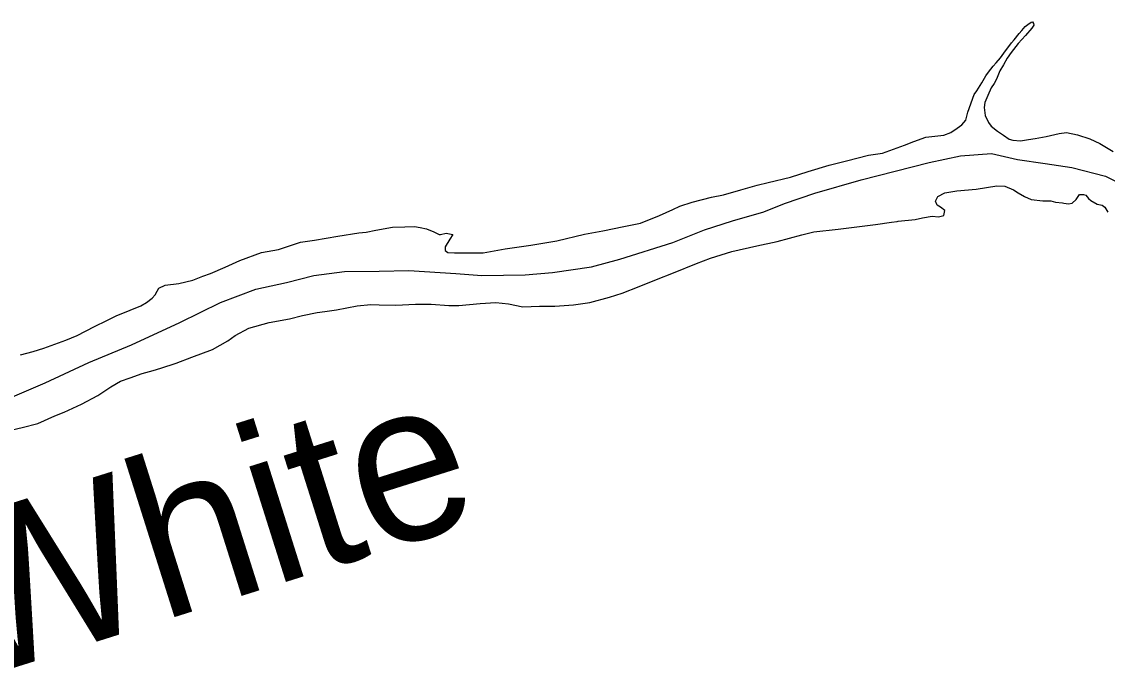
# Model space of a CAD drawing. Extents: x 31699 to 244310, y -8841 to 11474.
# Drawn here: x 148096.4 to 148338.6, y 1178.3 to 1322.7 of the extents above; entities that cross this region are included whole.
import ezdxf

# ---------------------------------------------------------------- set-up
doc = ezdxf.new("R2010")
doc.units = 0
doc.layers.add('R_Draft', color=7, linetype='Continuous')
doc.layers.add('R_Logo', color=7, linetype='Continuous')

msp = doc.modelspace()

# ---------------------------------------------------------------- linework, layer by layer
at = {"layer": 'R_Draft'}
for points in [[(148307, 1300.65), (148307.46, 1302.46), (148308.91, 1306.4), (148309.45, 1307.27), (148310.57, 1309.01), (148311.5, 1310.55), (148311.83, 1311.09), (148312.63, 1312.09), (148313.16, 1312.76), (148313.83, 1313.49), (148314.76, 1314.63), (148315.49, 1315.64), (148317.21, 1317.98), (148317.81, 1318.65), (148318.94, 1320.05), (148319.54, 1320.72), (148320.27, 1321.59), (148320.86, 1322.06), (148321.6, 1322.53), (148321.93, 1322.67), (148322.13, 1322.27), (148322.2, 1321.87), (148321.73, 1321.2), (148320.34, 1319.59), (148318.74, 1317.78), (148317.15, 1315.77), (148316.29, 1314.5), (148315.43, 1313.03), (148314.63, 1311.69), (148313.84, 1309.82), (148313.37, 1308.88), (148312.71, 1307.88), (148311.91, 1306.21), (148311.25, 1304.6), (148311.12, 1303.54), (148311.33, 1301.73), (148312.06, 1300.13), (148312.67, 1299.33), (148314.13, 1298.2), (148315.47, 1297.33), (148316.67, 1296.47), (148317.54, 1296.2), (148319.21, 1296.08), (148321, 1296.35), (148322.47, 1296.62), (148324.93, 1297.03), (148327.86, 1297.7), (148329.46, 1297.97), (148331.93, 1297.38), (148334.73, 1296.52), (148336.93, 1295.45), (148339.87, 1293.66)], [(148307, 1300.65), (148307.46, 1302.46), (148308.91, 1306.4), (148309.45, 1307.27), (148310.57, 1309.01), (148311.5, 1310.55), (148311.83, 1311.09), (148312.63, 1312.09), (148313.16, 1312.76), (148313.83, 1313.49), (148314.76, 1314.63), (148315.49, 1315.64), (148317.21, 1317.98), (148317.81, 1318.65), (148318.94, 1320.05), (148319.54, 1320.72), (148320.27, 1321.59), (148320.86, 1322.06), (148321.6, 1322.53), (148321.93, 1322.67), (148322.13, 1322.27), (148322.2, 1321.87), (148321.73, 1321.2), (148320.34, 1319.59), (148318.74, 1317.78), (148317.15, 1315.77), (148316.29, 1314.5), (148315.43, 1313.03), (148314.63, 1311.69), (148313.84, 1309.82), (148313.37, 1308.88), (148312.71, 1307.88), (148311.91, 1306.21), (148311.25, 1304.6), (148311.12, 1303.54), (148311.33, 1301.73), (148312.06, 1300.13), (148312.67, 1299.33), (148314.13, 1298.2), (148315.47, 1297.33), (148316.67, 1296.47), (148317.54, 1296.2), (148319.21, 1296.08), (148321, 1296.35), (148322.47, 1296.62), (148324.93, 1297.03), (148327.86, 1297.7), (148329.46, 1297.97), (148331.93, 1297.38), (148334.73, 1296.52), (148336.93, 1295.45), (148339.87, 1293.66)], [(148096.12, 1248.27), (148098.91, 1249.02), (148101.31, 1249.82), (148106.23, 1251.57), (148108.76, 1252.65), (148112.62, 1254.59), (148115.35, 1256), (148117.41, 1257.01), (148120.54, 1258.29), (148122.94, 1259.23), (148124.2, 1259.97), (148125.47, 1260.97), (148126.13, 1261.71), (148126.59, 1262.51), (148126.99, 1263.18), (148128.39, 1263.85), (148131.45, 1264.2), (148134.52, 1265), (148136.78, 1265.88), (148138.51, 1266.48), (148141.77, 1267.9), (148145.03, 1269.37), (148149.89, 1271.12), (148153.69, 1271.8), (148158.55, 1273.48), (148161.68, 1273.89), (148166.94, 1274.77), (148171.6, 1275.52), (148173.2, 1275.66), (148175.4, 1276.13), (148179.13, 1276.81), (148181.86, 1276.88), (148183.99, 1276.96), (148185.26, 1276.76), (148186.66, 1276.43), (148188.33, 1275.76), (148189.53, 1275.17), (148189.79, 1275.17), (148191.06, 1275.44), (148192.53, 1275.17), (148191.93, 1274.1), (148190.87, 1272.43), (148190.87, 1271.56), (148191.47, 1271.16), (148192.94, 1271.1), (148194.47, 1271.1), (148199.33, 1271.05), (148204.26, 1272), (148209.99, 1272.81), (148215.79, 1273.76), (148221.98, 1275.25), (148226.04, 1276), (148230.7, 1276.94), (148234.43, 1277.69), (148238.69, 1279.37), (148241.69, 1280.78), (148243.22, 1281.52), (148245.95, 1282.39), (148250.27, 1283.47), (148252.94, 1284.01), (148256.8, 1285.16), (148260.46, 1286.17), (148262.93, 1286.78), (148267.92, 1287.99), (148271.85, 1289.21), (148276.51, 1290.62), (148280.44, 1291.63), (148285.3, 1292.85), (148288.43, 1293.32), (148293.35, 1295.07), (148295.42, 1295.95), (148298.08, 1296.89), (148302.14, 1297.37), (148303.67, 1297.97), (148305.07, 1298.91), (148306.13, 1299.65), (148307, 1300.65)], [(148096.12, 1248.27), (148098.91, 1249.02), (148101.31, 1249.82), (148106.23, 1251.57), (148108.76, 1252.65), (148112.62, 1254.59), (148115.35, 1256), (148117.41, 1257.01), (148120.54, 1258.29), (148122.94, 1259.23), (148124.2, 1259.97), (148125.47, 1260.97), (148126.13, 1261.71), (148126.59, 1262.51), (148126.99, 1263.18), (148128.39, 1263.85), (148131.45, 1264.2), (148134.52, 1265), (148136.78, 1265.88), (148138.51, 1266.48), (148141.77, 1267.9), (148145.03, 1269.37), (148149.89, 1271.12), (148153.69, 1271.8), (148158.55, 1273.48), (148161.68, 1273.89), (148166.94, 1274.77), (148171.6, 1275.52), (148173.2, 1275.66), (148175.4, 1276.13), (148179.13, 1276.81), (148181.86, 1276.88), (148183.99, 1276.96), (148185.26, 1276.76), (148186.66, 1276.43), (148188.33, 1275.76), (148189.53, 1275.17), (148189.79, 1275.17), (148191.06, 1275.44), (148192.53, 1275.17), (148191.93, 1274.1), (148190.87, 1272.43), (148190.87, 1271.56), (148191.47, 1271.16), (148192.94, 1271.1), (148194.47, 1271.1), (148199.33, 1271.05), (148204.26, 1272), (148209.99, 1272.81), (148215.79, 1273.76), (148221.98, 1275.25), (148226.04, 1276), (148230.7, 1276.94), (148234.43, 1277.69), (148238.69, 1279.37), (148241.69, 1280.78), (148243.22, 1281.52), (148245.95, 1282.39), (148250.27, 1283.47), (148252.94, 1284.01), (148256.8, 1285.16), (148260.46, 1286.17), (148262.93, 1286.78), (148267.92, 1287.99), (148271.85, 1289.21), (148276.51, 1290.62), (148280.44, 1291.63), (148285.3, 1292.85), (148288.43, 1293.32), (148293.35, 1295.07), (148295.42, 1295.95), (148298.08, 1296.89), (148302.14, 1297.37), (148303.67, 1297.97), (148305.07, 1298.91), (148306.13, 1299.65), (148307, 1300.65)], [(148123.25, 1244.14), (148125.71, 1244.81), (148127.44, 1245.35), (148130.84, 1246.43), (148134.3, 1247.77), (148138.96, 1249.52), (148142.35, 1251.4), (148144.01, 1252.61), (148147.01, 1254.28), (148151.6, 1255.5), (148156.13, 1256.31), (148158.99, 1257.05), (148162.32, 1257.73), (148163.99, 1258), (148166.59, 1258.34), (148171.25, 1259.22), (148174.25, 1259.56), (148176.11, 1259.43), (148179.84, 1259.38), (148184.24, 1259.59), (148187.71, 1259.6), (148191.64, 1259.34), (148193.9, 1259.35), (148198.7, 1259.76), (148202.16, 1259.97), (148204.96, 1259.71), (148208.16, 1259.05), (148211.89, 1259.19), (148215.29, 1259.2), (148219.49, 1259.48), (148223.15, 1259.96), (148227.55, 1261.17), (148230.34, 1262.05), (148234.14, 1263.53), (148238, 1265.14), (148241.79, 1266.62), (148246.92, 1268.7), (148250.05, 1269.85), (148254.84, 1271.39), (148260.37, 1272.61), (148264.96, 1273.62), (148270.42, 1275.11), (148273.15, 1275.78), (148278.55, 1276.33), (148283.28, 1276.95), (148286.87, 1277.36), (148290.47, 1277.9), (148291.74, 1278.1), (148291.94, 1278.17), (148295.73, 1278.51), (148297.33, 1278.85), (148299.53, 1279.26), (148300.93, 1279.13), (148302.13, 1279.4), (148302.32, 1280.53), (148301.39, 1281.27), (148300.65, 1281.73), (148300.25, 1282.6), (148300.78, 1283.67), (148302.31, 1284.48), (148305.04, 1284.88), (148309.31, 1285.3), (148313.97, 1286.04), (148315.7, 1285.98), (148317.7, 1285.12), (148318.7, 1284.45), (148320.11, 1283.65), (148321.64, 1282.99), (148324.24, 1282.66), (148325.97, 1282.67), (148327.04, 1282.4), (148328.57, 1282.21), (148328.91, 1282.14), (148329.91, 1282.01), (148330.77, 1282.14), (148331.64, 1282.95), (148332.43, 1284.09), (148333.3, 1284.09), (148333.83, 1283.96), (148334.43, 1283.22), (148334.9, 1282.76), (148336.3, 1281.96), (148337.44, 1281.69), (148338.04, 1281.23), (148338.71, 1280.16)], [(148123.25, 1244.14), (148125.71, 1244.81), (148127.44, 1245.35), (148130.84, 1246.43), (148134.3, 1247.77), (148138.96, 1249.52), (148142.35, 1251.4), (148144.01, 1252.61), (148147.01, 1254.28), (148151.6, 1255.5), (148156.13, 1256.31), (148158.99, 1257.05), (148162.32, 1257.73), (148163.99, 1258), (148166.59, 1258.34), (148171.25, 1259.22), (148174.25, 1259.56), (148176.11, 1259.43), (148179.84, 1259.38), (148184.24, 1259.59), (148187.71, 1259.6), (148191.64, 1259.34), (148193.9, 1259.35), (148198.7, 1259.76), (148202.16, 1259.97), (148204.96, 1259.71), (148208.16, 1259.05), (148211.89, 1259.19), (148215.29, 1259.2), (148219.49, 1259.48), (148223.15, 1259.96), (148227.55, 1261.17), (148230.34, 1262.05), (148234.14, 1263.53), (148238, 1265.14), (148241.79, 1266.62), (148246.92, 1268.7), (148250.05, 1269.85), (148254.84, 1271.39), (148260.37, 1272.61), (148264.96, 1273.62), (148270.42, 1275.11), (148273.15, 1275.78), (148278.55, 1276.33), (148283.28, 1276.95), (148286.87, 1277.36), (148290.47, 1277.9), (148291.74, 1278.1), (148291.94, 1278.17), (148295.73, 1278.51), (148297.33, 1278.85), (148299.53, 1279.26), (148300.93, 1279.13), (148302.13, 1279.4), (148302.32, 1280.53), (148301.39, 1281.27), (148300.65, 1281.73), (148300.25, 1282.6), (148300.78, 1283.67), (148302.31, 1284.48), (148305.04, 1284.88), (148309.31, 1285.3), (148313.97, 1286.04), (148315.7, 1285.98), (148317.7, 1285.12), (148318.7, 1284.45), (148320.11, 1283.65), (148321.64, 1282.99), (148324.24, 1282.66), (148325.97, 1282.67), (148327.04, 1282.4), (148328.57, 1282.21), (148328.91, 1282.14), (148329.91, 1282.01), (148330.77, 1282.14), (148331.64, 1282.95), (148332.43, 1284.09), (148333.3, 1284.09), (148333.83, 1283.96), (148334.43, 1283.22), (148334.9, 1282.76), (148336.3, 1281.96), (148337.44, 1281.69), (148338.04, 1281.23), (148338.71, 1280.16)], [(148094.23, 1231.57), (148096.49, 1232.11), (148099.96, 1232.99), (148103.75, 1234.67), (148105.81, 1235.47), (148109.74, 1237.29), (148113.33, 1239.23), (148116.26, 1241.18), (148118.39, 1242.39), (148120.58, 1243.19), (148123.25, 1244.14)], [(148094.23, 1231.57), (148096.49, 1232.11), (148099.96, 1232.99), (148103.75, 1234.67), (148105.81, 1235.47), (148109.74, 1237.29), (148113.33, 1239.23), (148116.26, 1241.18), (148118.39, 1242.39), (148120.58, 1243.19), (148123.25, 1244.14)]]:
    msp.add_lwpolyline(points, dxfattribs=at)
at = {"layer": 'R_Logo'}
msp.add_lwpolyline([(148092.75, 1238.25), (148101.6, 1242.08), (148111.38, 1246.58), (148120.9, 1250.54), (148131.68, 1255.51), (148140.73, 1260.01), (148148.58, 1262.97), (148155.44, 1264.46), (148161.57, 1266.01), (148168.36, 1266.9), (148176.16, 1266.98), (148182.75, 1267.13), (148193.22, 1266.49), (148199.01, 1266.04), (148208.74, 1266.13), (148214.81, 1266.68), (148223.53, 1267.97), (148229.86, 1269.66), (148241.64, 1273.36), (148248.7, 1276.19), (148254.95, 1278.21), (148261.94, 1280.23), (148266.54, 1282.05), (148273.33, 1284.4), (148283.65, 1287.37), (148291.24, 1289.32), (148298.83, 1291.21), (148305.82, 1292.7), (148312.75, 1293.25), (148318.55, 1291.93), (148324.75, 1291.01), (148330.68, 1290.09), (148338.22, 1288.18), (148345.89, 1284.39)], dxfattribs=at)
msp.add_lwpolyline([(148092.75, 1238.25), (148101.6, 1242.08), (148111.38, 1246.58), (148120.9, 1250.54), (148131.68, 1255.51), (148140.73, 1260.01), (148148.58, 1262.97), (148155.44, 1264.46), (148161.57, 1266.01), (148168.36, 1266.9), (148176.16, 1266.98), (148182.75, 1267.13), (148193.22, 1266.49), (148199.01, 1266.04), (148208.74, 1266.13), (148214.81, 1266.68), (148223.53, 1267.97), (148229.86, 1269.66), (148241.64, 1273.36), (148248.7, 1276.19), (148254.95, 1278.21), (148261.94, 1280.23), (148266.54, 1282.05), (148273.33, 1284.4), (148283.65, 1287.37), (148291.24, 1289.32), (148298.83, 1291.21), (148305.82, 1292.7), (148312.75, 1293.25), (148318.55, 1291.93), (148324.75, 1291.01), (148330.68, 1290.09), (148338.22, 1288.18), (148345.89, 1284.39)], dxfattribs=at)

# ---------------------------------------------------------------- texts
at = {"layer": 'R_Draft'}
msp.add_text('White', height=35.2, rotation=17.5256, dxfattribs=at).set_placement((148084.98, 1175.39))

doc.saveas('drawing.dxf')
